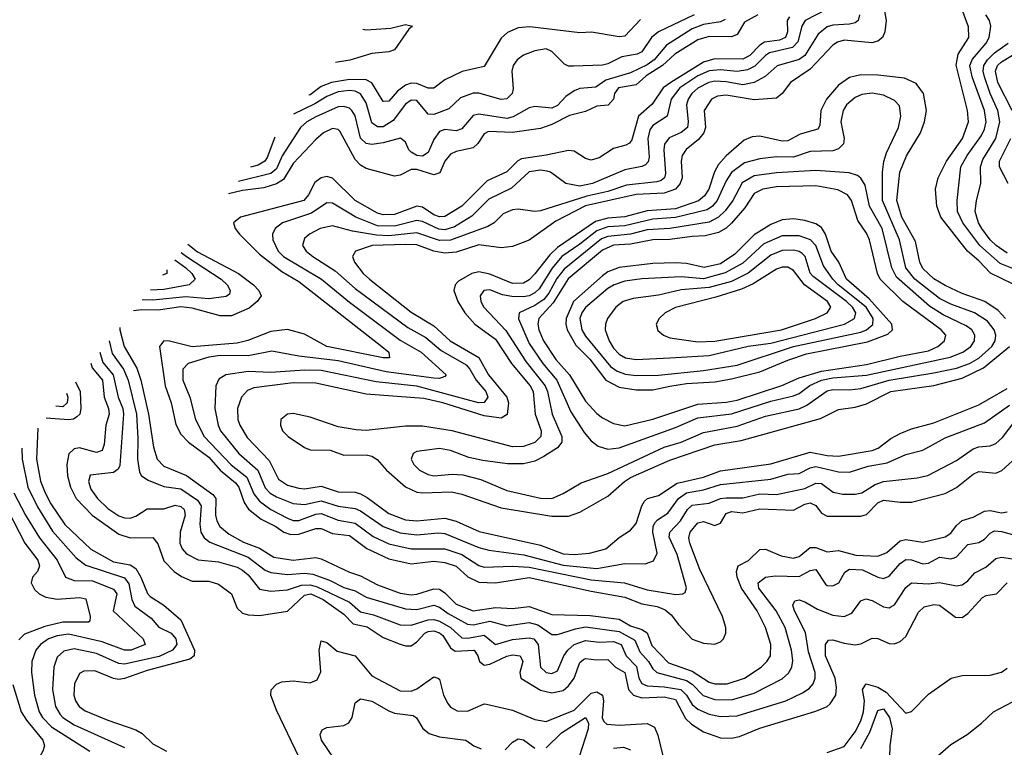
# Model space of a CAD drawing. Header units: inches. Extents: x 1305375 to 1407406, y 744550 to 841633.
# Tile 502 of 509: x 1392117 to 1395620, y 836204 to 838793. Entities that reach past the tile are written whole.
import ezdxf

# ---------------------------------------------------------------- set-up
doc = ezdxf.new("R2010")
doc.units = ezdxf.units.IN
doc.header["$MEASUREMENT"] = 0
doc.layers.add('B3893', color=7, linetype='Continuous')

msp = doc.modelspace()

# ---------------------------------------------------------------- linework, layer by layer
at = {"layer": 'B3893', "color": 5}
for points, elevation in [([(1394989.5, 838830.5), (1394911.8, 838790), (1394899.6, 838770), (1394885.4, 838714.6), (1394866.3, 838693.7), (1394785.2, 838674.8), (1394770, 838665.5), (1394732.9, 838627.1), (1394705.9, 838614.1), (1394670, 838608.4), (1394610, 838614.5), (1394570, 838611.1), (1394530, 838592.9), (1394465.9, 838550), (1394434.7, 838510), (1394420.7, 838450), (1394370, 838417.1), (1394358.8, 838401.2), (1394351.7, 838370), (1394356.3, 838303.7), (1394353, 838287), (1394343.2, 838276.8), (1394330, 838270.3), (1394270, 838259.2), (1394154.5, 838210), (1394110, 838200.9), (1394060.4, 838210), (1394005.7, 838250), (1393994, 838254), (1393970, 838257.6), (1393930, 838251.9), (1393866.7, 838193.3), (1393785.8, 838154.2), (1393725.9, 838094.1), (1393663.4, 838056.5), (1393630, 838045.6), (1393607.6, 838047.6), (1393550, 838074.4), (1393530, 838078.8), (1393450, 838058.7), (1393390, 838059.3), (1393312.5, 838090), (1393230, 838139.7), (1393210, 838141.7), (1393155.1, 838104.9), (1393051.8, 838070), (1393026.3, 838050), (1393016.4, 838030), (1393016.9, 838010), (1393036.4, 837970), (1393056, 837950), (1393190.6, 837870), (1393290, 837788.4), (1393470, 837652.4), (1393545.2, 837610), (1393634.3, 837530), (1393630, 837523.1), (1393610, 837516.4), (1393590, 837517.2), (1393420.3, 837540.3), (1393250, 837579.3), (1393110, 837596.1), (1393013.5, 837613.5), (1392930, 837597.3), (1392830, 837598.8), (1392790, 837592.9), (1392715.9, 837570), (1392697.7, 837550), (1392697.7, 837510), (1392722.4, 837450), (1392742.1, 837370), (1392773.2, 837310), (1392869, 837209), (1392924.8, 837164.8), (1392950, 837106.5), (1392970, 837079.9), (1393009.9, 837049.9), (1393070, 837019.3), (1393090, 837011.3), (1393110, 837011.4), (1393170, 837034.3), (1393190, 837036.6), (1393250, 837012.8), (1393310, 837002.1), (1393374.7, 836954.7), (1393430, 836927.9), (1393509.9, 836910.1), (1393630, 836910.6), (1393689.7, 836889.7), (1393750, 836851.4), (1393770, 836845.2), (1393870.7, 836849.3), (1393930, 836845.6), (1394150, 836800.3), (1394268.9, 836788.9), (1394350, 836764.5), (1394452, 836748.1), (1394476.2, 836750), (1394484.4, 836755.6), (1394488.9, 836771.1), (1394456.7, 836890), (1394427.9, 836952.1), (1394430.7, 836970), (1394467.9, 837010), (1394492.4, 837050), (1394510, 837066.2), (1394570, 837072.5), (1394610, 837088.9), (1394630, 837092.4), (1394690, 837091.4), (1394750, 837105.9), (1394810, 837104.2), (1394910, 837125.4), (1394950, 837144.4), (1394970, 837142.7), (1395011.5, 837111.5), (1395045.4, 837105.4), (1395090, 837104.8), (1395113.8, 837110), (1395160.4, 837139.6), (1395190, 837150.4), (1395310, 837162.6), (1395348.4, 837171.6), (1395450, 837224.1), (1395510, 837266.7), (1395530, 837273.7), (1395570, 837276.9), (1395590, 837285.4), (1395613.4, 837306.6), (1395663, 837370)], 1440), ([(1395193, 838830), (1395199.8, 838790), (1395194.6, 838750), (1395186.4, 838730), (1395170, 838716.5), (1395149.3, 838710.7), (1395050, 838720.5), (1395026.4, 838713.6), (1395010, 838701.9), (1394930, 838616.9), (1394859.6, 838570), (1394829.7, 838530.3), (1394810, 838514), (1394730, 838507.7), (1394630, 838524.3), (1394599.6, 838520.4), (1394577.9, 838510), (1394552.2, 838470), (1394557.4, 838410), (1394551.6, 838390), (1394532.7, 838367.3), (1394488.3, 838331.7), (1394474.6, 838310), (1394470.7, 838290), (1394473.9, 838230), (1394467.2, 838210), (1394450.2, 838189.8), (1394410, 838176.2), (1394310, 838170.9), (1394130, 838131), (1394024.2, 838075.8), (1393930, 838008.9), (1393870, 837986.2), (1393830, 837981.6), (1393750, 837992.4), (1393670, 837965.7), (1393630, 837962.5), (1393590, 837969.5), (1393530, 837991.5), (1393490, 837993.5), (1393370.6, 837989.4), (1393311.2, 837970), (1393300.9, 837950), (1393308.3, 837930), (1393338.6, 837890), (1393361, 837870), (1393510, 837752.4), (1393590, 837703.8), (1393648.1, 837650), (1393750.7, 837590.7), (1393785.1, 837530), (1393850.7, 837450), (1393856, 837430), (1393851.3, 837388.8), (1393830, 837375.7), (1393770, 837383.9), (1393621.9, 837430), (1393554.9, 837445.1), (1393350, 837461.2), (1393170, 837500), (1393090, 837500.9), (1392950, 837483.1), (1392926.8, 837473.2), (1392906.5, 837450), (1392892, 837410), (1392892.7, 837370), (1392899.7, 837350), (1392926.7, 837306.7), (1393004.1, 837224.1), (1393037.9, 837157.9), (1393070, 837137), (1393110, 837125.9), (1393130, 837124), (1393190, 837132.8), (1393250, 837113.2), (1393310, 837111.6), (1393330, 837105.8), (1393353.5, 837093.5), (1393430, 837035.9), (1393490, 837014.1), (1393530.3, 837010.3), (1393630, 837019.9), (1393670, 837008.6), (1393751.9, 836971.9), (1393970, 836923.1), (1394050, 836892.2), (1394089.7, 836890.3), (1394144.7, 836895.3), (1394202, 836910), (1394250, 836951.1), (1394290, 836976.4), (1394310, 837000.2), (1394330, 837063.5), (1394340.5, 837079.5), (1394350.9, 837089.1), (1394390, 837100.3), (1394455.9, 837144.1), (1394550, 837165.6), (1394610, 837188.3), (1394790, 837213.2), (1394930, 837254.2), (1394990, 837241.9), (1395030, 837240.6), (1395150, 837260.6), (1395172, 837268), (1395217.1, 837302.9), (1395250, 837321.1), (1395290, 837337.2), (1395370, 837358.8), (1395530, 837422.3), (1395630, 837481.2)], 1480), ([(1395650, 837853.7), (1395571, 837891), (1395530, 837935.1), (1395489.1, 837969.1), (1395394.8, 838090), (1395380.1, 838130), (1395375.6, 838190), (1395384.8, 838230), (1395414.1, 838290), (1395471.3, 838370), (1395493, 838430), (1395488.9, 838470), (1395449.3, 838630.7), (1395455.9, 838670), (1395493.9, 838730), (1395492.9, 838767.1), (1395461.6, 838850)], 1480), ([(1394856.4, 838803.6), (1394848.1, 838790), (1394849.3, 838750), (1394841.4, 838730), (1394820.2, 838719.8), (1394767.4, 838712.6), (1394750, 838702.2), (1394715, 838665), (1394690, 838652.6), (1394590, 838653.3), (1394550, 838642.4), (1394433.2, 838570), (1394406.6, 838550), (1394367, 838493), (1394318.9, 838450), (1394294.4, 838365.6), (1394286.5, 838353.5), (1394273.8, 838346.2), (1394230, 838334.9), (1394179, 838301), (1394150, 838293.7), (1394130, 838299.6), (1394090, 838325.4), (1394070, 838328.1), (1393989.6, 838310.4), (1393901.8, 838298.2), (1393888.7, 838291.3), (1393850, 838252.1), (1393780, 838220), (1393690.1, 838130), (1393630, 838092.2), (1393610, 838091), (1393590, 838099.2), (1393550, 838125.9), (1393530, 838129.4), (1393450, 838100.3), (1393410, 838098.3), (1393390, 838104.4), (1393310.4, 838150), (1393230, 838229.5), (1393210, 838235.6), (1393190, 838229.9), (1393166.8, 838213.2), (1393144.7, 838170), (1393128.3, 838150), (1392902.6, 838090), (1392877.6, 838070), (1392883.2, 838050), (1392898.8, 838030), (1392970, 837959), (1393050, 837896.9), (1393110, 837861.4), (1393405.5, 837630), (1393430.1, 837610), (1393433.1, 837590), (1393410, 837589.6), (1393210, 837630), (1393130, 837674.1), (1393070, 837690.7), (1393010, 837683.3), (1392928.6, 837651.4), (1392890, 837642), (1392730, 837629.3), (1392650, 837649.5), (1392630, 837650.3), (1392614.4, 837630), (1392634.9, 837490), (1392656.1, 837430), (1392672.6, 837352.6), (1392690, 837318.7), (1392717.7, 837290), (1392790, 837236.2), (1392830.6, 837190), (1392884.7, 837144.7), (1392896.2, 837130), (1392915, 837075), (1392931.3, 837051.3), (1392976.1, 837016.1), (1393027.9, 836990), (1393056.6, 836970), (1393082, 836962), (1393110, 836962.7), (1393170, 836982.9), (1393190, 836982.7), (1393230, 836964.6), (1393290, 836957.7), (1393352, 836912), (1393430, 836874.7), (1393510, 836857.4), (1393590, 836866.7), (1393630, 836862.3), (1393670, 836848.4), (1393711, 836811), (1393750, 836792), (1393810, 836789.8), (1393930, 836808.6), (1394150, 836759.7), (1394270, 836738), (1394330, 836714.7), (1394385, 836705), (1394413.5, 836693.5), (1394435.4, 836675.4), (1394460.9, 836640.9), (1394509.3, 836589.3), (1394550, 836575.1), (1394590, 836571.7), (1394610, 836579.8), (1394620.5, 836590), (1394629.4, 836610), (1394629.5, 836630), (1394618.1, 836670), (1394536.4, 836836.4), (1394501.3, 836930), (1394497.2, 836950), (1394502, 836970), (1394530, 837002.5), (1394550, 837007.1), (1394590, 836993.2), (1394610, 837002.1), (1394630, 837036.2), (1394650, 837043.8), (1394690, 837038.1), (1394750, 837053.3), (1394870, 837047.7), (1394910, 837069), (1394930, 837073.9), (1394950, 837065), (1394970, 837037.3), (1394990, 837027.1), (1395110, 837026.1), (1395130, 837033), (1395170, 837073.6), (1395190, 837083.9), (1395250, 837076), (1395290, 837076.5), (1395410, 837107.7), (1395450, 837128.7), (1395510, 837175.6), (1395530, 837185.6), (1395590, 837180.1), (1395611.3, 837188.7), (1395673.9, 837246.1)], 1420), ([(1395104.6, 838810), (1395100.1, 838790), (1395090, 838782), (1395070, 838776.7), (1395010, 838773.9), (1394990, 838768), (1394958.1, 838741.9), (1394910, 838665.3), (1394890, 838651.9), (1394811.7, 838628.3), (1394769, 838591), (1394730.3, 838569.7), (1394690, 838560.7), (1394630, 838571.8), (1394590, 838574.1), (1394568.9, 838570), (1394530, 838549.9), (1394508.7, 838530), (1394495.6, 838510), (1394489.4, 838490), (1394495.5, 838430), (1394492.6, 838410), (1394470, 838391.4), (1394427.3, 838372.7), (1394410.9, 838350), (1394408.4, 838330), (1394414.2, 838245.8), (1394411.6, 838230), (1394399, 838221), (1394384.2, 838215.8), (1394276.1, 838203.9), (1394210, 838182.1), (1394134.7, 838165.3), (1393970, 838113), (1393950, 838111), (1393890, 838119.3), (1393870, 838116.9), (1393837.2, 838102.8), (1393804.6, 838070), (1393783, 838057), (1393650, 838008.6), (1393610, 838007.7), (1393530, 838034.7), (1393430, 838024.1), (1393386, 838026), (1393301, 838041), (1393230, 838060.1), (1393186.4, 838050), (1393147.7, 838030), (1393130, 838014.3), (1393122.5, 837990), (1393135.9, 837970), (1393160.4, 837950), (1393239.2, 837899.2), (1393310, 837837), (1393498.1, 837698.1), (1393562.2, 837662.2), (1393616, 837616), (1393704.9, 837564.9), (1393718.3, 837550), (1393740.5, 837510), (1393775.8, 837470), (1393783, 837450), (1393770, 837431.2), (1393749.7, 837430.3), (1393530, 837488.6), (1393384.9, 837504.9), (1393190, 837544.7), (1393130, 837546), (1393010, 837537.6), (1392930, 837541.8), (1392850.1, 837529.9), (1392825.8, 837514.2), (1392814.8, 837490), (1392811.3, 837410), (1392822.4, 837350), (1392830.9, 837330), (1392896.4, 837250), (1392963.6, 837190), (1392990, 837127.7), (1393008.5, 837108.5), (1393030, 837095.3), (1393090, 837071.2), (1393130, 837068.7), (1393190, 837081.7), (1393250, 837062.2), (1393310, 837053.9), (1393330, 837045.1), (1393410, 836990.3), (1393470, 836967.1), (1393530, 836960.1), (1393607.4, 836967.4), (1393630, 836964.4), (1393750, 836915.4), (1393785.5, 836905.5), (1393911, 836889), (1394050, 836851.9), (1394170, 836840.2), (1394270, 836858.2), (1394342.8, 836857.2), (1394372, 836868), (1394385.1, 836894.9), (1394369.7, 836970), (1394370.6, 836990), (1394376.7, 837003.3), (1394386.1, 837013.9), (1394423, 837037), (1394460.4, 837090), (1394490, 837110), (1394550, 837120.5), (1394610, 837138.8), (1394790, 837158.3), (1394850, 837176.3), (1394890, 837178.1), (1394930, 837199), (1394950, 837203.6), (1395030, 837183.8), (1395070, 837183), (1395135.7, 837204.3), (1395203.6, 837216.4), (1395270, 837245.7), (1395330, 837261.7), (1395410, 837305.3), (1395550, 837358.3), (1395638.9, 837421.1)], 1460), ([(1394742.9, 838810), (1394695.6, 838784.4), (1394670, 838739.9), (1394650, 838731.4), (1394570, 838733.2), (1394530, 838721.3), (1394447.7, 838670), (1394404.3, 838630), (1394346.5, 838593.5), (1394310, 838561.1), (1394247.6, 838550), (1394233.6, 838530), (1394229.7, 838510), (1394210.8, 838489.2), (1394170, 838485.9), (1394130, 838466.4), (1394072.7, 838452.7), (1394010, 838419.7), (1393970, 838406.2), (1393870, 838391.7), (1393785.3, 838394.7), (1393770, 838387.3), (1393747.5, 838352.6), (1393730, 838337.2), (1393670, 838324.5), (1393650, 838314.5), (1393630.1, 838290), (1393612.2, 838247.8), (1393590, 838240.8), (1393530, 838260.4), (1393510, 838260.1), (1393470, 838240.2), (1393450, 838235.7), (1393350, 838263.4), (1393330, 838274.9), (1393310, 838295.4), (1393256.2, 838396.2), (1393250, 838402.8), (1393230, 838405.4), (1393198, 838390), (1393170, 838366.3), (1393090, 838281.3), (1393055.4, 838224.6), (1393030.8, 838209.2), (1392985.5, 838194.4), (1392910, 838185.5), (1392860.1, 838173)], 1380), ([(1394626.8, 838793.2), (1394610, 838785), (1394550, 838775.8), (1394510, 838761), (1394418.2, 838701.8), (1394374.3, 838650), (1394350, 838632.5), (1394290, 838604.2), (1394201.9, 838578.1), (1394167.1, 838552.9), (1394110, 838548.4), (1394090, 838540.3), (1394060.5, 838519.5), (1394030, 838487.1), (1394010, 838478), (1393950, 838484), (1393930, 838479.1), (1393873.2, 838446.8), (1393850, 838441.6), (1393750, 838456.7), (1393730, 838452.4), (1393690, 838404.1), (1393670, 838397.3), (1393630, 838401.8), (1393610, 838395.2), (1393590, 838366.4), (1393570, 838320.2), (1393550, 838307.4), (1393529.6, 838309.6), (1393510, 838321.7), (1393501.6, 838330), (1393490, 838357.6), (1393471.3, 838371.3), (1393410, 838354.5), (1393370, 838349.4), (1393350, 838352.2), (1393330, 838371.2), (1393310.4, 838450.4), (1393298.8, 838470), (1393290, 838478.2), (1393270, 838484.4), (1393250, 838482.4), (1393170, 838447.8), (1393138.6, 838430), (1393115.9, 838410), (1393050.8, 838309.2), (1393030, 838262.3), (1393010, 838245.2), (1392895.9, 838217)], 1360), ([(1394516.9, 838810), (1394390.1, 838749.9), (1394365, 838730), (1394330, 838678.5), (1394314.4, 838670), (1394258.8, 838661.2), (1394210, 838635.6), (1394190, 838630.9), (1394087.3, 838627.3), (1394070, 838628.2), (1394054.9, 838634.9), (1394010, 838679.8), (1393990, 838688.9), (1393950, 838682.7), (1393910, 838666.9), (1393887.1, 838650), (1393872.2, 838630), (1393868.1, 838610), (1393872.7, 838547.3), (1393868.8, 838530), (1393850, 838511.8), (1393830, 838509), (1393751, 838531), (1393730, 838531.6), (1393685, 838515), (1393643.8, 838476.2), (1393590, 838455.9), (1393570, 838456.4), (1393530, 838505.2), (1393510, 838506.2), (1393490, 838492.2), (1393445.7, 838434.3), (1393410, 838411.9), (1393390, 838411.4), (1393370, 838426.2), (1393350, 838497), (1393329.5, 838529.5), (1393310, 838538.7), (1393290, 838541.3), (1393250, 838535.9), (1393210, 838520.2), (1393166.5, 838493.5), (1393090.8, 838456.4)], 1340), ([(1394325.9, 838794.1), (1394270, 838734.5), (1394250, 838731.4), (1394151.3, 838748.7), (1394110, 838746.1), (1393932.5, 838767.5), (1393890, 838764.3), (1393852.8, 838747.2), (1393830, 838727.1), (1393770, 838625.9), (1393691.5, 838608.5), (1393630, 838579.4), (1393590, 838549.9), (1393570, 838549.9), (1393530, 838565.4), (1393510, 838566.6), (1393490, 838560.1), (1393461.6, 838538.4), (1393430, 838502.9), (1393410, 838501.5), (1393370, 838568.5), (1393350, 838578.9), (1393290, 838580.6), (1393226.5, 838570), (1393190, 838554.9), (1393150, 838526), (1393145.8, 838524)], 1320), ([(1395676.7, 837896.8), (1395605, 837925), (1395532.8, 837990), (1395473, 838070), (1395454.2, 838110), (1395452.2, 838150), (1395465.6, 838270), (1395487.8, 838310), (1395539.6, 838380.4), (1395550, 838403.2), (1395555.2, 838430), (1395549.7, 838470), (1395505.9, 838590), (1395497.5, 838630), (1395507, 838653), (1395556.3, 838710), (1395566.5, 838730), (1395572.8, 838770), (1395567.3, 838790), (1395554.8, 838810)], 1460), ([(1393337.3, 838759.3), (1393350, 838756.9), (1393437.1, 838762.9), (1393490, 838775.9), (1393514.2, 838770), (1393501.3, 838758.7), (1393450, 838685.9), (1393430, 838678.9), (1393370, 838672.3), (1393291.4, 838648.6), (1393240.8, 838640.7)], 1280), ([(1395630, 837962.7), (1395591.4, 837990), (1395569.9, 838010), (1395540.1, 838050), (1395528.5, 838070), (1395516.6, 838110), (1395521, 838150), (1395536.9, 838210), (1395535.4, 838270), (1395544.1, 838295.9), (1395590.5, 838370), (1395603.9, 838430), (1395597.1, 838470), (1395569.8, 838529.8), (1395549.3, 838590), (1395545.2, 838610), (1395547.9, 838630), (1395560.5, 838650), (1395585.2, 838674.8), (1395634.6, 838710)], 1440), ([(1395648.1, 838470), (1395597.1, 838570), (1395589.3, 838610), (1395596.1, 838630), (1395610, 838643.6), (1395676.7, 838683.3)], 1420), ([(1395624.9, 837730), (1395598.6, 837758.6), (1395550.5, 837790), (1395470, 837819.2), (1395410, 837846.7), (1395370, 837871.1), (1395330, 837908.2), (1395319.6, 837930), (1395304.1, 838004.1), (1395255.4, 838090), (1395238.2, 838150), (1395249, 838250), (1395271.8, 838308.2), (1395322.4, 838390), (1395336.9, 838430), (1395343.3, 838470), (1395332.6, 838530), (1395306.3, 838566.3), (1395264.7, 838584.7), (1395170, 838595.7), (1395110, 838597.3), (1395070, 838587.3), (1395030, 838560.1), (1394987.2, 838510), (1394967.7, 838470), (1394963.9, 838416.1), (1394956.4, 838403.6), (1394894.3, 838385.7), (1394850, 838362.3), (1394830, 838361.2), (1394750, 838378.4), (1394723.2, 838376.8), (1394695.2, 838364.8), (1394630, 838308.3), (1394602.8, 838277.2), (1394588.8, 838251.2), (1394568.5, 838190), (1394553.6, 838166.4), (1394531.9, 838148.1), (1394450, 838120.3), (1394350, 838112.7), (1394270, 838091.4), (1394210, 838087.4), (1394165.4, 838074.5), (1394030, 837982.8), (1394003.5, 837956.5), (1393950, 837888.4), (1393930, 837867.4), (1393910, 837855.5), (1393870, 837854.3), (1393790, 837888.1), (1393750, 837896.1), (1393725.9, 837890), (1393677.6, 837862.4), (1393666, 837850), (1393661.4, 837830), (1393675.6, 837790), (1393700.3, 837750), (1393735.7, 837710), (1393810, 837656.7), (1393866.3, 837570), (1393932.7, 837490), (1393943.9, 837470), (1393951.4, 837390), (1393972.6, 837330), (1393971.2, 837310), (1393950, 837289), (1393910, 837274.8), (1393870, 837273.7), (1393655.6, 837330), (1393550, 837346.4), (1393490, 837347.1), (1393350, 837331.6), (1393313.9, 837333.9), (1393250, 837345), (1393150, 837379.3), (1393090, 837392), (1393069.1, 837390), (1393045.8, 837370), (1393044.4, 837350), (1393052.3, 837330), (1393071.6, 837310), (1393130, 837270.6), (1393150, 837263.1), (1393221.4, 837261.4), (1393270, 837243.6), (1393350, 837245), (1393370, 837240.5), (1393388.3, 837228.3), (1393422.5, 837190), (1393490, 837131.4), (1393530, 837112.6), (1393550, 837109.8), (1393653.7, 837113.7), (1393690, 837105.3), (1393830, 837056.2), (1394010, 837026.3), (1394070, 837026.5), (1394110, 837041.2), (1394210, 837097.2), (1394268.4, 837150), (1394290, 837164), (1394430, 837225.5), (1394590, 837280.2), (1394683.8, 837296.3), (1394965.7, 837374.3), (1395030, 837406.3), (1395090, 837414.8), (1395130, 837426.4), (1395216.4, 837470), (1395370, 837491.5), (1395470, 837518.1), (1395545.9, 837554.1), (1395638.2, 837630)], 1520), ([(1393024.4, 838374.9), (1392997.2, 838302.8), (1392989.3, 838290), (1392964.9, 838275.1), (1392937.9, 838268.6)], 1340), ([(1395633.6, 838210), (1395603.3, 838270), (1395602.7, 838290), (1395643.7, 838370)], 1420), ([(1392714.7, 837994.4), (1392750, 837967.4), (1392895.5, 837890), (1392948.6, 837850), (1392968.1, 837830), (1392976.3, 837810), (1392961.8, 837790), (1392933, 837767), (1392870, 837739.9), (1392830, 837739.2), (1392730, 837766.5), (1392690, 837771.5), (1392610, 837759.4), (1392550, 837760.9), (1392521.7, 837757.3)], 1380), ([(1392690.9, 837965.2), (1392709.8, 837950), (1392834.2, 837870), (1392855.1, 837850), (1392865.9, 837830), (1392863.4, 837816.6), (1392851.8, 837808.2), (1392790, 837799.8), (1392707.5, 837807.5), (1392590, 837795.5), (1392553.1, 837795.8)], 1360), ([(1392669, 837938.2), (1392708.2, 837910), (1392729.7, 837890), (1392741.7, 837870), (1392720.2, 837850), (1392630, 837833), (1392581.9, 837831.2)], 1340), ([(1392640.1, 837902.7), (1392640.8, 837890), (1392624.8, 837883.9)], 1320), ([(1392472.9, 837697.3), (1392473.2, 837690), (1392488.2, 837630), (1392533.2, 837553.2), (1392548.3, 837510), (1392575.6, 837390), (1392592.7, 837272.7), (1392606.4, 837230), (1392630, 837204.4), (1392710, 837171.9), (1392804.1, 837104.1), (1392814.4, 837090), (1392813.6, 837030), (1392818.2, 837010), (1392829.4, 836989.4), (1392862.4, 836962.4), (1392913.7, 836933.7), (1392970, 836912.5), (1393020.8, 836880.8), (1393090, 836869.6), (1393170, 836879.5), (1393190, 836874.8), (1393290, 836827.4), (1393330, 836814.1), (1393390, 836782.3), (1393470, 836752.5), (1393510, 836747.1), (1393530, 836749), (1393590, 836768), (1393610, 836766.9), (1393630, 836754), (1393670, 836713.8), (1393730, 836689.5), (1393810, 836701.7), (1393870, 836698.3), (1393930, 836705.3), (1394010, 836676.4), (1394146.3, 836673.7), (1394250, 836659.8), (1394290, 836636.4), (1394330, 836623.4), (1394350, 836611.3), (1394366.1, 836566.1), (1394425.1, 836505.1), (1394510, 836475.7), (1394570, 836436.4), (1394590, 836430.6), (1394634.7, 836430), (1394695.8, 836450), (1394754.6, 836490), (1394775.3, 836510), (1394788, 836530), (1394789.9, 836570), (1394770.7, 836630), (1394740.8, 836690), (1394685.7, 836770), (1394669.7, 836810), (1394667.1, 836830), (1394673.2, 836850), (1394710.5, 836869.5), (1394750, 836908.2), (1394770, 836909.6), (1394826, 836886), (1394870, 836877.6), (1394890, 836883.6), (1394930, 836914.7), (1394950, 836914.9), (1394990, 836899.2), (1395030, 836904.7), (1395091.9, 836888.1), (1395170, 836884.8), (1395202.1, 836897.9), (1395250, 836938.9), (1395270, 836943.8), (1395330, 836934.2), (1395410, 836953.6), (1395430, 836966.4), (1395450, 836993.6), (1395470, 837011.3), (1395510, 837022.6), (1395550, 837044.7), (1395570, 837046.6), (1395610, 837038.2), (1395630, 837042.2)], 1380), ([(1392434.8, 837650.5), (1392445.7, 837605.7), (1392485.8, 837550), (1392503.1, 837510), (1392532.3, 837390), (1392537.6, 837302.4), (1392535.7, 837230), (1392543, 837183), (1392550.1, 837170.1), (1392574.2, 837154.2), (1392630, 837132.7), (1392690, 837124.4), (1392750, 837083.5), (1392762.9, 837062.9), (1392758, 836998), (1392761.5, 836970), (1392772.7, 836950), (1392793.6, 836933.6), (1392930, 836880.9), (1392990, 836834.3), (1393010, 836826.3), (1393070, 836819), (1393130, 836824.2), (1393159.9, 836819.9), (1393218.9, 836798.9), (1393270, 836773.1), (1393310, 836761.3), (1393350, 836738.8), (1393490, 836696.5), (1393530, 836695.1), (1393590, 836710.4), (1393610, 836703.4), (1393640.8, 836680.8), (1393710, 836642.1), (1393730, 836639.7), (1393790, 836653.4), (1393850, 836637), (1393930, 836647.8), (1393960, 836639.9), (1394010, 836606.1), (1394030, 836605.8), (1394093.9, 836626.1), (1394130, 836632.4), (1394250, 836615.9), (1394305, 836585), (1394323.4, 836543.4), (1394354.7, 836510), (1394370, 836482.9), (1394383.3, 836470), (1394490, 836442.3), (1394509.3, 836429.3), (1394548.6, 836388.6), (1394590, 836374.4), (1394650, 836373.5), (1394730, 836397.1), (1394830, 836448.1), (1394852, 836468), (1394864.1, 836490), (1394867.3, 836512.7), (1394863.2, 836550), (1394841.1, 836630), (1394809, 836690), (1394746.7, 836770), (1394744.4, 836790), (1394770, 836809.6), (1394805.4, 836814.6), (1394890, 836811.4), (1394930, 836833.6), (1394950, 836837), (1394984.6, 836784.6), (1394990, 836780.1), (1395010, 836778.6), (1395031, 836789), (1395052.6, 836827.4), (1395070, 836838.6), (1395115.3, 836835.3), (1395170, 836809.2), (1395190, 836805.2), (1395210, 836813.2), (1395250, 836858.1), (1395270, 836872.4), (1395290, 836870.9), (1395330, 836856.7), (1395350, 836859.9), (1395390, 836880.7), (1395430, 836874.4), (1395441.7, 836878.3), (1395450, 836882), (1395490, 836926), (1395530, 836933.1), (1395550, 836944.7), (1395570, 836966.5), (1395585.7, 836974.3), (1395610, 836972.4), (1395650, 836961)], 1360), ([(1392402.3, 837610.6), (1392412.9, 837572.9), (1392449, 837530), (1392467.7, 837450), (1392483.9, 837410), (1392485.9, 837390), (1392473.6, 837206.4), (1392466.6, 837193.4), (1392450, 837181.5), (1392367.8, 837172.2), (1392361.3, 837150), (1392370, 837122.9), (1392393.3, 837090), (1392430, 837054.5), (1392470, 837027.9), (1392490, 837020.7), (1392510, 837020.1), (1392530, 837027), (1392570, 837052.3), (1392630, 837052.9), (1392670, 837065.3), (1392690, 837060.8), (1392701.6, 837050), (1392705.8, 837030), (1392687.9, 836970), (1392686.5, 836930), (1392694.7, 836910), (1392710, 836892.1), (1392751.4, 836871.4), (1392824.5, 836864.5), (1392890, 836844.8), (1392910, 836835.1), (1392930, 836817.8), (1392970, 836766.8), (1393010, 836760.1), (1393070, 836764.3), (1393119, 836781), (1393150, 836782.6), (1393175.4, 836775.4), (1393290, 836720.4), (1393330, 836686.1), (1393375.9, 836675.9), (1393470, 836640.4), (1393510, 836638.4), (1393570, 836658.2), (1393590, 836658.5), (1393610, 836652.6), (1393649.4, 836630), (1393690, 836593.5), (1393710, 836592.1), (1393770, 836602.8), (1393810, 836570.1), (1393870, 836587.4), (1393930, 836594.3), (1393946.2, 836590), (1393961.8, 836570), (1393969.4, 836489.4), (1393990, 836470.9), (1394010, 836467.4), (1394030, 836476.5), (1394052.8, 836530), (1394066.7, 836550), (1394090, 836570.4), (1394130, 836583.7), (1394178.3, 836578.3), (1394230, 836581.2), (1394257.3, 836570), (1394274.8, 836530), (1394311.3, 836491.3), (1394319.3, 836450), (1394331, 836431), (1394350, 836423.5), (1394410, 836420), (1394469.5, 836409.5), (1394490, 836390.1), (1394510, 836356), (1394530, 836339.6), (1394570, 836322.4), (1394610, 836313.6), (1394670, 836316.8), (1394842.4, 836370), (1394902.2, 836397.8), (1394926, 836414), (1394939.9, 836430), (1394947.5, 836450), (1394947.1, 836470), (1394923.7, 836543.7), (1394912.3, 836612.3), (1394873.2, 836690), (1394867.5, 836710), (1394874.6, 836725.4), (1394890, 836728.6), (1394910, 836721.7), (1394955.9, 836695.9), (1395010, 836674.4), (1395050, 836670.1), (1395078.3, 836681.7), (1395110, 836725), (1395127.3, 836732.7), (1395150, 836727), (1395190, 836704.2), (1395210, 836700.4), (1395216.5, 836703.5), (1395230, 836710.9), (1395270, 836773.4), (1395290, 836789.6), (1395350, 836785.7), (1395390, 836790.4), (1395450, 836778.5), (1395470, 836782.5), (1395490, 836796), (1395514.9, 836825.1), (1395554.8, 836845.2), (1395590, 836876.2), (1395610, 836880.8), (1395650, 836874.5)], 1340), ([(1392370.2, 837571.2), (1392374.2, 837554.2), (1392410.9, 837510), (1392417.3, 837450), (1392432.5, 837410), (1392434.7, 837390), (1392423.6, 837350), (1392417.8, 837282.2), (1392410, 837259.8), (1392390, 837253.4), (1392330, 837269.9), (1392310, 837266.1), (1392291.7, 837248.3), (1392284.3, 837210), (1392286.8, 837170), (1392297.7, 837130), (1392317.5, 837090), (1392374.9, 837030), (1392470, 836962.6), (1392510, 836949.2), (1392590.8, 836950.8), (1392608.6, 836928.6), (1392630, 836868.1), (1392665.9, 836830), (1392692, 836812), (1392730, 836795.8), (1392790, 836795), (1392824.3, 836784.3), (1392870.2, 836750), (1392890, 836699.6), (1392910, 836681.6), (1392930, 836675.1), (1392970, 836673.7), (1393070, 836688.4), (1393130, 836745.6), (1393152.3, 836750), (1393197, 836730), (1393270, 836677.8), (1393303.8, 836643.8), (1393353.2, 836633.2), (1393410, 836595.2), (1393470, 836571.1), (1393490, 836565.5), (1393510, 836565.9), (1393530, 836579.4), (1393558.8, 836610), (1393570, 836616.5), (1393590, 836618.3), (1393610, 836612.1), (1393621.9, 836601.9), (1393650, 836558.1), (1393666.3, 836546.3), (1393733.8, 836550), (1393746.8, 836530), (1393752.6, 836510), (1393770, 836496.4), (1393790, 836500.3), (1393850, 836528.5), (1393870, 836533.3), (1393897.5, 836530), (1393906.6, 836510), (1393896.4, 836470), (1393899.5, 836450), (1393970, 836408), (1394010, 836398.1), (1394050, 836405.9), (1394070, 836423.1), (1394089.2, 836450), (1394110, 836506.1), (1394123.1, 836516.9), (1394130, 836520.8), (1394170, 836515.6), (1394210, 836516.6), (1394236.4, 836490), (1394270, 836470), (1394282.8, 836410), (1394301, 836390), (1394330, 836380.3), (1394410, 836384), (1394450, 836373.9), (1394486.4, 836306.4), (1394506.7, 836286.7), (1394550, 836259.4), (1394610, 836238.5), (1394650, 836236.6), (1394677.8, 836242.2), (1394750, 836272.7), (1394950, 836333.3), (1394989.8, 836350), (1395000.6, 836359.4), (1395020.3, 836390), (1395023.5, 836416.5), (1395018.7, 836450), (1394984, 836530), (1394984.6, 836570), (1394994.3, 836585.7), (1395010, 836587.2), (1395050, 836574.4), (1395090, 836569.2), (1395110, 836571.9), (1395150, 836593), (1395170, 836591), (1395210, 836574), (1395230, 836572.7), (1395250, 836580.5), (1395270, 836598.8), (1395315, 836685), (1395335.6, 836704.4), (1395370, 836712.5), (1395390, 836710.1), (1395447, 836667), (1395470, 836666.1), (1395490, 836680.1), (1395542.5, 836737.5), (1395555.6, 836744.4), (1395592.8, 836750), (1395630.8, 836789.2)], 1320), ([(1392315.9, 837504.5), (1392332.2, 837470), (1392334.7, 837410), (1392330.6, 837390), (1392320.5, 837379.5), (1392308.3, 837371.7), (1392290, 837369), (1392210.6, 837375)], 1280), ([(1392283.4, 837464.5), (1392288.2, 837450), (1392285.5, 837430), (1392270, 837415.4), (1392245.3, 837417.8)], 1260), ([(1392181.6, 837339.5), (1392176.9, 837230), (1392191, 837151), (1392206.8, 837110), (1392227.9, 837070), (1392277.1, 836997.1), (1392369.5, 836909.5), (1392450, 836864.1), (1392510, 836853), (1392530, 836840.3), (1392547.9, 836810), (1392571.5, 836751.5), (1392580.6, 836740.6), (1392630.1, 836710), (1392690, 836657.7), (1392739.2, 836550), (1392737.7, 836530), (1392721.6, 836518.4), (1392570, 836477.2), (1392490, 836448.6), (1392470, 836445.8), (1392450, 836449.5), (1392383.7, 836476.3), (1392344.8, 836475.2), (1392330, 836466.3), (1392311.7, 836430), (1392309.7, 836390), (1392315.6, 836370), (1392328.5, 836350), (1392350, 836333.9), (1392430, 836300.3), (1392530, 836266.9), (1392553.1, 836253.1), (1392590, 836216.8), (1392639.7, 836190)], 1280), ([(1392124.2, 837269), (1392125.3, 837230), (1392145.6, 837130), (1392179.7, 837059.7), (1392233.3, 836973.3), (1392318, 836878), (1392351.9, 836851.9), (1392490, 836807.2), (1392505.4, 836785.4), (1392515.6, 836730), (1392526.7, 836706.7), (1392584.2, 836664.2), (1392612, 836632), (1392656.1, 836610), (1392672, 836590), (1392675.9, 836570), (1392661, 836550), (1392612.6, 836527.4), (1392490, 836500), (1392470, 836502.1), (1392390, 836537.6), (1392310, 836554.5), (1392273.9, 836546.1), (1392250, 836524.6), (1392237.7, 836490), (1392233.5, 836410), (1392244.6, 836350), (1392261.2, 836321.2), (1392270.6, 836310), (1392310, 836283.7), (1392490, 836203.1)], 1260), ([(1392096.1, 837110), (1392137.5, 837030), (1392187.4, 836950), (1392250.4, 836870), (1392279.5, 836810), (1392310, 836797.5), (1392376.1, 836796.1), (1392450, 836767), (1392462.7, 836750), (1392449.6, 836690), (1392555.5, 836590), (1392562.9, 836570), (1392512.8, 836550), (1392490, 836549.4), (1392410, 836580.1), (1392290, 836606.4), (1392250, 836601), (1392219.5, 836590), (1392190.6, 836570), (1392174.7, 836550), (1392159.7, 836510), (1392158.6, 836470), (1392169.7, 836390), (1392186.1, 836330), (1392198, 836310), (1392230, 836277.6), (1392366.6, 836190)], 1240), ([(1392052.9, 837090), (1392135.2, 836930), (1392181.4, 836870), (1392187.4, 836850), (1392180.4, 836830), (1392162.8, 836810), (1392157.8, 836790), (1392170, 836765.4), (1392186.4, 836750), (1392210, 836738.5), (1392250, 836731), (1392330, 836736.8), (1392352.5, 836732.5), (1392367.8, 836670), (1392366.6, 836653.4), (1392362, 836650), (1392270, 836649.5), (1392206.3, 836633.7), (1392133.6, 836606.4), (1392113.2, 836586.8)], 1220), ([(1393110.5, 836170), (1393030, 836336.1), (1393009.9, 836390), (1393011.4, 836408.6), (1393030, 836429.2), (1393050, 836437.6), (1393090, 836440.9), (1393150, 836433.2), (1393175.2, 836444.8), (1393187.7, 836472.3), (1393182.2, 836550), (1393190, 836583.6), (1393210, 836577.1), (1393246.8, 836546.8), (1393310, 836529.5), (1393370, 836458.7), (1393470, 836404.9), (1393510, 836403.5), (1393530, 836412.2), (1393590, 836455.3), (1393604.9, 836450), (1393610, 836446.3), (1393624.9, 836390), (1393639.9, 836359.9), (1393650, 836346.6), (1393673.6, 836333.6), (1393710, 836333.2), (1393770, 836358.4), (1393777.6, 836357.6), (1393870, 836336.6), (1393950, 836303.4), (1393990, 836296.2), (1394090, 836336.5), (1394150, 836397), (1394170, 836402.2), (1394190.3, 836390), (1394194.2, 836370), (1394189.6, 836309.6), (1394195.6, 836295.6), (1394206.4, 836286.4), (1394250, 836283.5), (1394349.3, 836289.3), (1394375.6, 836275.6), (1394387.8, 836247.8), (1394420.4, 836110)], 1280), ([(1394990, 836185.9), (1395050, 836207.1), (1395090, 836259.1), (1395110, 836298.9), (1395119.7, 836330), (1395123.2, 836370), (1395116, 836410), (1395129.2, 836430), (1395170, 836418.7), (1395200.2, 836400.2), (1395270, 836325.5), (1395290, 836332.2), (1395350, 836392.8), (1395431.6, 836450), (1395470, 836459.5), (1395570, 836460.6), (1395610, 836471.5), (1395630, 836486.3)], 1280), ([(1392092.4, 836427.6), (1392122.1, 836330), (1392140.6, 836300.6), (1392199.4, 836230), (1392204.7, 836210), (1392198.6, 836190), (1392166.9, 836133.1), (1392158.6, 836070), (1392165.1, 836010), (1392183.8, 835930), (1392200, 835820), (1392213.7, 835793.7), (1392235.3, 835775.3), (1392263.9, 835763.9), (1392352.2, 835750), (1392355.3, 835730), (1392340.1, 835710), (1392315.5, 835690), (1392279.5, 835670), (1392167.7, 835632.3), (1392122.1, 835610), (1392093.1, 835586.9)], 1220), ([(1393258.7, 836130), (1393190.7, 836230), (1393186, 836250), (1393193, 836267), (1393210, 836275.2), (1393270, 836281.6), (1393288.3, 836291.7), (1393299.3, 836310), (1393310, 836362), (1393330, 836376.5), (1393370, 836368.8), (1393430, 836333.5), (1393450, 836326.3), (1393517.2, 836317.2), (1393528.9, 836308.9), (1393551, 836271), (1393573.5, 836253.5), (1393610, 836242.1), (1393704, 836230), (1393732.7, 836210), (1393758.9, 836198.9)], 1260), ([(1395110, 836199.6), (1395141.5, 836258.5), (1395170, 836334.7), (1395190, 836340.7), (1395211.7, 836310), (1395221.8, 836270), (1395212.5, 836210), (1395212.3, 836167.7)], 1260), ([(1395374.1, 836165.9), (1395430, 836214.3), (1395487.8, 836250), (1395538.7, 836290), (1395581.3, 836330), (1395650, 836366.2)], 1260), ([(1393990, 836203), (1394044.7, 836255.3), (1394130, 836310.5), (1394140.9, 836290), (1394139.3, 836270), (1394107.1, 836170)], 1260), ([(1393844.2, 836195.8), (1393870, 836222.3), (1393890, 836234.2), (1393910, 836231), (1393950, 836201.5)], 1260), ([(1394230, 836201.5), (1394265.1, 836205.1), (1394290, 836195.8)], 1260)]:
    msp.add_lwpolyline(points, dxfattribs=dict(at, elevation=elevation))
for points, elevation in [([(1395150, 838531.4), (1395112.8, 838527.2), (1395090, 838516.7), (1395059.3, 838490), (1395046.8, 838470), (1395038.3, 838430), (1395050.1, 838370), (1395048.3, 838351.7), (1395030, 838333), (1395010, 838326), (1394930, 838323.7), (1394870, 838303.6), (1394810, 838305), (1394750, 838298.5), (1394696.2, 838283.8), (1394650, 838249.9), (1394630, 838219.4), (1394598.4, 838150), (1394582.1, 838130), (1394563.4, 838116.6), (1394450, 838089.1), (1394370, 838083.6), (1394270, 838059.8), (1394210, 838056.2), (1394170, 838042.2), (1394110, 837993.8), (1394045.7, 837950), (1394011.3, 837908.7), (1393965, 837835), (1393950, 837821), (1393930, 837810.9), (1393910, 837806.7), (1393868, 837808), (1393834.6, 837814.6), (1393790, 837831.4), (1393768.5, 837830), (1393755.1, 837810), (1393757.5, 837790), (1393767.8, 837770), (1393847, 837687), (1393917.3, 837577.3), (1393986.6, 837490), (1393994.8, 837470), (1394011.1, 837390), (1394045.6, 837310), (1394045.6, 837290), (1394030.9, 837270), (1393981.3, 837238.7), (1393950, 837222.8), (1393910, 837212.7), (1393852.3, 837212.3), (1393765.1, 837225.1), (1393715, 837235), (1393650, 837260.2), (1393610, 837267.5), (1393530, 837256.2), (1393516.4, 837250), (1393509.3, 837230), (1393519.7, 837210), (1393539.7, 837190), (1393570, 837175.4), (1393590, 837170.7), (1393655.6, 837175.6), (1393693.5, 837173.5), (1393757.6, 837157.6), (1393850, 837117.4), (1393970, 837090.5), (1394010, 837089.7), (1394050, 837107), (1394114.7, 837145.3), (1394210, 837178.5), (1394410, 837272.6), (1394470, 837290.1), (1394550, 837323.8), (1394670, 837347.2), (1394770, 837382.4), (1394890, 837409), (1394918, 837422), (1394990, 837472.9), (1395010, 837477.6), (1395070, 837476), (1395110, 837480.6), (1395210, 837510.7), (1395370, 837536.2), (1395450, 837553.7), (1395495.9, 837570), (1395530, 837588.5), (1395575.5, 837630), (1395588, 837650), (1395589.9, 837670), (1395584, 837690), (1395560.5, 837720.5), (1395514.7, 837750), (1395430, 837780.6), (1395390, 837801.2), (1395302.2, 837870), (1395269.7, 837910), (1395247.1, 838010), (1395187.2, 838150), (1395186.4, 838250), (1395191.5, 838288.5), (1395200.7, 838319.3), (1395243.6, 838410), (1395252, 838450), (1395246.8, 838486.8), (1395230, 838506), (1395190, 838524.3)], 1540), ([(1394950, 838256.7), (1394810, 838248.7), (1394730, 838236.9), (1394687.1, 838212.9), (1394654.1, 838150), (1394627.5, 838112.5), (1394603.5, 838090), (1394570, 838072.7), (1394430, 838050.3), (1394350, 838045.9), (1394290, 838029.6), (1394210, 838021.9), (1394187, 838013), (1394054.3, 837905.7), (1394027.9, 837872.1), (1393999.8, 837820.2), (1393982, 837798), (1393950, 837776.6), (1393894.6, 837750), (1393891.4, 837728.6), (1393930, 837641.5), (1393978.5, 837570), (1394028.3, 837510), (1394078.3, 837398.3), (1394124.8, 837324.8), (1394150, 837294.3), (1394175.5, 837275.5), (1394210, 837265.1), (1394250, 837269.3), (1394450, 837342), (1394530, 837377), (1394650, 837390.5), (1394790, 837436.2), (1394870, 837454.2), (1394890, 837463.1), (1394928.1, 837491.9), (1394970, 837510), (1395010, 837518.6), (1395130, 837528.1), (1395427.6, 837592.4), (1395472.8, 837610), (1395501.5, 837630), (1395514.5, 837650), (1395515.9, 837670), (1395504.4, 837690), (1395484.3, 837704.3), (1395402.5, 837742.5), (1395354, 837774), (1395237, 837877), (1395219.6, 837910), (1395185.1, 838050), (1395141, 838130), (1395124.7, 838204.7), (1395110, 838228.6), (1395098.1, 838238.1), (1395068.5, 838248.5)], 1560), ([(1394950, 838201.8), (1394810, 838198.4), (1394760.7, 838190), (1394730, 838175), (1394696.8, 838123.2), (1394650, 838069.6), (1394630, 838051.1), (1394603.6, 838036.4), (1394556.4, 838023.6), (1394510, 838022.2), (1394430, 838010.5), (1394370, 838009.8), (1394290, 837994.4), (1394230, 837990.5), (1394190, 837973.5), (1394068.5, 837871.5), (1394014.8, 837785.2), (1393964.5, 837730), (1393961, 837710), (1393964.5, 837690), (1393980.7, 837650), (1394024.3, 837584.3), (1394073.3, 837530), (1394130, 837435.3), (1394170, 837392.1), (1394190, 837376.9), (1394230, 837356.5), (1394270, 837348.6), (1394370, 837372.2), (1394530, 837425.5), (1394630, 837432.2), (1394670, 837439.4), (1394828.2, 837491.8), (1394890, 837519.3), (1394970, 837542.8), (1395130, 837566.5), (1395250, 837596.4), (1395350, 837615.2), (1395383.4, 837630), (1395407.7, 837650), (1395412.7, 837670), (1395396.2, 837690), (1395258.9, 837790), (1395178.5, 837870), (1395168.7, 837890), (1395140.1, 838010), (1395130, 838033.1), (1395098.6, 838078.6), (1395076.5, 838150), (1395062.7, 838170), (1395027.8, 838187.8)], 1580), ([(1394870, 838084.3), (1394830, 838081.2), (1394790, 838064.3), (1394730, 838027.4), (1394661.2, 837958.8), (1394610, 837924.9), (1394551.9, 837911.9), (1394490, 837925.9), (1394450, 837927.9), (1394370, 837925.6), (1394250, 837911.1), (1394210, 837895.5), (1394190, 837881.9), (1394087.3, 837790), (1394061, 837730), (1394059.8, 837710), (1394064.7, 837690), (1394095.5, 837635.5), (1394144.9, 837584.9), (1394202.4, 837510), (1394250, 837485.6), (1394310, 837475.9), (1394370, 837476.1), (1394430, 837488.7), (1394490, 837498.7), (1394590, 837504.4), (1394650, 837515.2), (1394750, 837540.4), (1394850, 837582.1), (1394915.9, 837604.1), (1395133.3, 837646.7), (1395205.8, 837674.2), (1395222.8, 837690), (1395220.6, 837710), (1395139.6, 837799.6), (1395058.7, 837870), (1395031.4, 837930), (1395004, 837970), (1394984.3, 838030), (1394970, 838053.3), (1394950, 838066.7), (1394910, 838079.1)], 1620), ([(1394890, 838024.5), (1394830, 838024.2), (1394764.5, 837995.5), (1394690, 837927.1), (1394627.2, 837892.8), (1394550, 837871.6), (1394470, 837877.9), (1394330, 837870.8), (1394270, 837862.8), (1394231.6, 837850), (1394210, 837836.8), (1394130, 837768.8), (1394116.5, 837750), (1394110.1, 837730), (1394117.4, 837690), (1394130, 837667.1), (1394219.3, 837559.3), (1394242.6, 837542.6), (1394271.8, 837531.8), (1394310, 837526.8), (1394390, 837527.9), (1394550, 837544.6), (1394670, 837563.6), (1394870.1, 837629.9), (1395110, 837681.6), (1395130, 837690.1), (1395152, 837708), (1395153.8, 837730), (1395128.9, 837770), (1395028.7, 837850), (1395010.4, 837870), (1394977.3, 837917.3), (1394949.2, 837989.2), (1394930.2, 838010.2)], 1640), ([(1394870, 837973.3), (1394830, 837971.8), (1394790, 837955.7), (1394709.3, 837890.7), (1394650, 837862), (1394570, 837839.9), (1394470, 837831.3), (1394390, 837812.4), (1394299.5, 837800.5), (1394264.2, 837790), (1394237.7, 837770), (1394208.2, 837730), (1394201, 837710), (1394200.1, 837690), (1394214.8, 837650), (1394230, 837624.6), (1394250, 837602.9), (1394272.8, 837590), (1394310, 837583.6), (1394430, 837589.4), (1394570, 837598.8), (1394709.1, 837630.9), (1394790, 837642.7), (1395051.3, 837710), (1395086.9, 837730), (1395092.1, 837750), (1395080.4, 837770), (1395058.4, 837790), (1394939.6, 837879.6), (1394930, 837891.2), (1394911.5, 837950), (1394900.7, 837960.7), (1394890, 837968.4)], 1660), ([(1394830, 837912.6), (1394810, 837905.6), (1394726.9, 837853.1), (1394685.4, 837834.6), (1394594.3, 837805.7), (1394450, 837769.1), (1394413.1, 837750), (1394391.6, 837730), (1394381.4, 837710), (1394387.6, 837687.6), (1394407.1, 837670), (1394430, 837661.5), (1394530, 837647.4), (1394590, 837648.8), (1394827.1, 837690), (1394948.5, 837730), (1394989.9, 837750), (1395003.6, 837770), (1394991.1, 837790), (1394909.4, 837849.4), (1394870, 837900.3), (1394850, 837912.4)], 1680)]:
    msp.add_lwpolyline(points, close=True, dxfattribs=dict(at, elevation=elevation))

doc.saveas('drawing.dxf')
